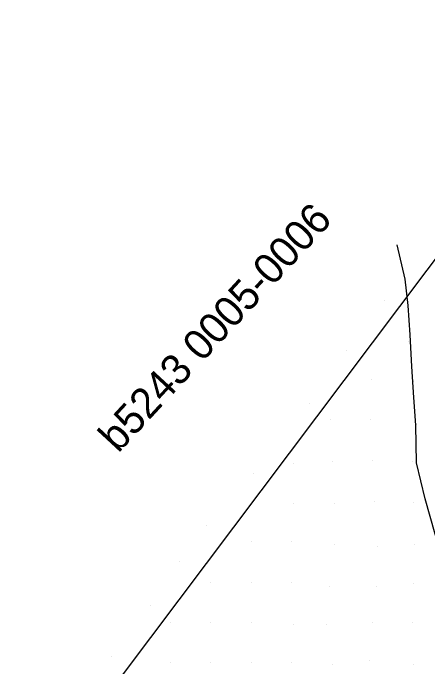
# Model space of a CAD drawing. Extents: x 1497074 to 1501343, y 481943 to 486114.
# Drawn here: x 1498545.2 to 1498751, y 485245.1 to 485569.2 of the extents above; entities that cross this region are included whole.
import ezdxf

# ---------------------------------------------------------------- set-up
doc = ezdxf.new("R2010")
doc.units = 0
for name, color, linetype in [('PH Exist DTM Boundary', 7, 'Continuous'), ('PH Exist DTM Boundary Text', 7, 'Continuous'), ('PH Exist DTM Obscure Area', 7, 'Continuous'), ('PH Exist DTM Point', 7, 'Continuous')]:
    doc.layers.add(name, color=color, linetype=linetype)

msp = doc.modelspace()

# ---------------------------------------------------------------- linework, layer by layer
at = {"layer": 'PH Exist DTM Boundary'}
msp.add_lwpolyline([(1498924.23, 484841.06), (1498545.19, 485168.9), (1498846.5, 485569.16), (1499227.59, 485244.03)], close=True, dxfattribs=at)
at = {"layer": 'PH Exist DTM Obscure Area'}
msp.add_lwpolyline([(1498771.93, 485243.66), (1498766.97, 485262.52), (1498761.4, 485289.45), (1498754.51, 485310.84), (1498749.54, 485328.34), (1498745.24, 485346.3), (1498744.95, 485364.88), (1498743.94, 485378.56), (1498742.94, 485394.04), (1498742.1, 485409.61), (1498741.15, 485424.3), (1498739.62, 485437.23), (1498735.73, 485454.27)], dxfattribs=at)
at = {"layer": 'PH Exist DTM Point'}
for p, q in [((1498729.21, 485426.55), (1498729.21, 485426.55)), ((1498741.19, 485406.37), (1498741.19, 485406.37)), ((1498710.63, 485402), (1498710.63, 485402)), ((1498722.88, 485387.46), (1498722.88, 485387.46)), ((1498744, 485386.43), (1498744, 485386.43)), ((1498692.08, 485375.41), (1498692.08, 485375.41)), ((1498702.49, 485367.82), (1498702.49, 485367.82)), ((1498722.68, 485367.65), (1498722.68, 485367.65)), ((1498745.48, 485365.06), (1498745.48, 485365.06)), ((1498684.3, 485346.15), (1498684.3, 485346.15)), ((1498703.66, 485346.74), (1498703.66, 485346.74)), ((1498723.64, 485347.44), (1498723.64, 485347.44)), ((1498743.56, 485346.83), (1498743.56, 485346.83)), ((1498664.68, 485340.93), (1498664.68, 485340.93)), ((1498684.24, 485326.21), (1498684.24, 485326.21)), ((1498704.52, 485325.94), (1498704.52, 485325.94)), ((1498724.48, 485327.07), (1498724.48, 485327.07)), ((1498743.9, 485326.47), (1498743.9, 485326.47)), ((1498641.36, 485315.04), (1498641.36, 485315.04)), ((1498663.3, 485307.07), (1498663.3, 485307.07)), ((1498683.3, 485307.07), (1498683.3, 485307.07)), ((1498704.63, 485305.85), (1498704.63, 485305.85)), ((1498725.87, 485304.69), (1498725.87, 485304.69)), ((1498744.48, 485305.94), (1498744.48, 485305.94)), ((1498627.91, 485297.1), (1498627.91, 485297.1)), ((1498643.3, 485287.07), (1498643.3, 485287.07)), ((1498663.3, 485287.07), (1498663.3, 485287.07)), ((1498683.22, 485287.15), (1498683.22, 485287.15)), ((1498702.24, 485284.86), (1498702.24, 485284.86)), ((1498725.64, 485284.91), (1498725.64, 485284.91)), ((1498744.06, 485286.37), (1498744.06, 485286.37)), ((1498613.26, 485275.54), (1498613.26, 485275.54)), ((1498623.25, 485267.12), (1498623.25, 485267.12)), ((1498643.3, 485267.07), (1498643.3, 485267.07)), ((1498663.3, 485267.07), (1498663.3, 485267.07)), ((1498684.19, 485266.25), (1498684.19, 485266.25)), ((1498700.67, 485265.91), (1498700.67, 485265.91)), ((1498723.34, 485267.03), (1498723.34, 485267.03)), ((1498743.34, 485267.04), (1498743.34, 485267.04)), ((1498593.88, 485250.06), (1498593.88, 485250.06)), ((1498721.75, 485248.51), (1498721.75, 485248.51)), ((1498623.3, 485247.07), (1498623.3, 485247.07)), ((1498643.3, 485247.07), (1498643.3, 485247.07)), ((1498663.3, 485247.07), (1498663.3, 485247.07)), ((1498683.3, 485247.07), (1498683.3, 485247.07)), ((1498703.58, 485246.47), (1498703.58, 485246.47)), ((1498744.03, 485246.39), (1498744.03, 485246.39))]:
    msp.add_line(p, q, dxfattribs=at)

# ---------------------------------------------------------------- texts
at = {"layer": 'PH Exist DTM Boundary Text'}
msp.add_text('b5243 0005-0006', height=15, rotation=47.2398, dxfattribs=at).set_placement((1498597.31, 485350.72))

doc.saveas('drawing.dxf')
